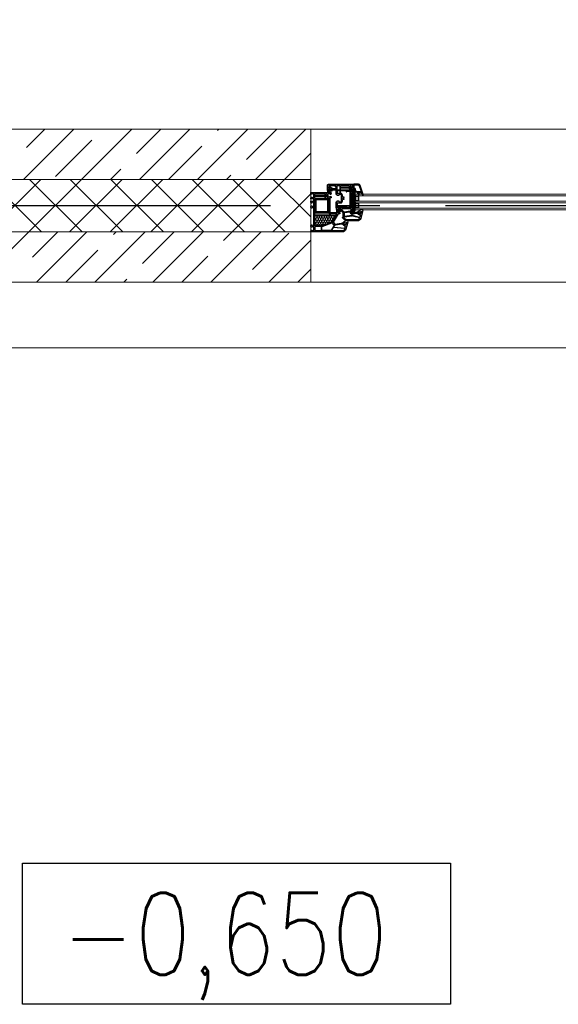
# Model space of a CAD drawing. Header units: millimetres. Extents: x 53645 to 137188, y 78097 to 135542.
# Tile 284 of 288: x 130137 to 131368, y 123646 to 125896. Entities that reach past the tile are written whole.
import ezdxf

# ---------------------------------------------------------------- set-up
doc = ezdxf.new("R2010")
doc.units = ezdxf.units.MM
doc.linetypes.add('CONTI', pattern=[0])
doc.linetypes.add('GOST2.303 5', pattern=[24, 20, -1.5, 1, -1.5])
for name, color, linetype in [('axis_dim', 40, 'CONTI'), ('GASKET', 5, 'Continuous'), ('PVC', 7, 'Continuous'), ('STEEL', 5, 'Continuous')]:
    doc.layers.add(name, color=color, linetype=linetype)
for name, color, linetype, lineweight in [('doors_windows', 4, 'Continuous', 5), ('mark', 4, 'Continuous', 15), ('stair1', 7, 'Continuous', 15), ('Wall2', 40, 'Continuous', 5)]:
    doc.layers.add(name, color=color, linetype=linetype, lineweight=lineweight)
doc.styles.add('GOST 2.304', font='CS_Gost2304.shx', dxfattribs={"width": 0.8, "oblique": 15})

# ---------------------------------------------------------------- blocks, each defined once
blk = doc.blocks.new('*U39')
at = {"linetype": 'Continuous'}
h = blk.add_hatch(dxfattribs=at)
h.set_pattern_fill('HONEY', color=6, angle=-90, style=0)
h.set_pattern_definition([(270, (1872.253, 52.6428), (-2.74963, -4.7625), [3.175, -6.35]), (150, (1872.253, 52.6428), (-2.74963, 4.7625), [3.175, -6.35]), (210, (1872.253, 52.6428), (-5.49926, -6e-07), [-6.35, 3.175])])
h.paths.add_polyline_path([(1743.9, -37.6, -0.57735), (1743.4, -36.8), (1751.1, -23.5, 0.079163), (1751.5, -22.5, -0.259107), (1751.8, -22.1), (1775.5, -13.5, -0.087489), (1775.7, -13.5), (1790.4, -13.5, -0.414214), (1790.9, -14), (1790.9, -37.1, -0.414214), (1790.4, -37.6)])
at = {"color": 1, "linetype": 'Continuous'}
for p, q in [((1703.1, -44.1), (1700.6, -44.8)), ((1700.6, -44.8), (1700.6, -47.9)), ((1704.3, -43.5), (1703.1, -43.9)), ((1703.1, -43.9), (1703.1, -44.1)), ((1704.3, -45.4), (1704.3, -43.5)), ((1700.6, -47.9), (1703.1, -47.9)), ((1704.3, -45.4), (1703.1, -45.6)), ((1703.1, -45.6), (1703.1, -88.6)), ((1703.1, -50), (1704.3, -50)), ((1703.1, -76.2), (1703.1, -52)), ((1704.3, -45.4), (1704.3, -52)), ((1706.1, -52), (1704.3, -45.4)), ((1704.3, -45.6), (1704.3, -52)), ((1704.3, -52), (1706.1, -52)), ((1704.3, -54), (1704.3, -54.6)), ((1704.3, -54), (1706.1, -54)), ((1704.3, -80), (1704.3, -54)), ((1704.3, -55), (1706.1, -55)), ((1706.1, -83), (1706.1, -52)), ((1703.1, -86.7), (1704.8, -86.7)), ((1703.1, -88.6), (1704.8, -89.1)), ((1704.3, -69), (1706.1, -69)), ((1704.3, -70), (1706.1, -70)), ((1704.3, -72), (1706.1, -72)), ((1704.3, -80), (1706.1, -80)), ((1704.3, -82), (1706.1, -82)), ((1704.3, -86.7), (1704.3, -82)), ((1704.3, -83), (1706.1, -83)), ((1704.8, -89.1), (1704.8, -86.7))]:
    blk.add_line(p, q, dxfattribs=at)
at = {"color": 5}
for p, q in [((1692.2, -55.3), (1691.2, -55.3)), ((1692.2, -56.3), (1691.2, -56.3)), ((1692.2, -57.3), (1691.2, -57.3)), ((1692.2, -58.3), (1691.2, -58.3)), ((1692.2, -59.3), (1691.2, -59.3)), ((1692.2, -60.3), (1691.2, -60.3)), ((1692.2, -61.3), (1691.2, -61.3)), ((1692.2, -62.3), (1691.2, -62.3)), ((1692.2, -63.3), (1691.2, -63.3)), ((1692.2, -64.3), (1691.2, -64.3)), ((1692.2, -65.3), (1691.2, -65.3)), ((1692.2, -65.3), (1691.2, -65.3)), ((1692.2, -66.3), (1691.2, -66.3)), ((1692.2, -55.3), (1692.2, -54.3)), ((1692.2, -65.3), (1692.2, -66.3)), ((1692.7, -55.3), (1692.7, -54.3)), ((1692.7, -66.3), (1692.7, -65.3)), ((1693.7, -55.3), (1693.7, -54.3)), ((1693.7, -66.3), (1693.7, -65.3)), ((1694.7, -55.3), (1694.7, -54.3)), ((1694.7, -66.3), (1694.7, -65.3)), ((1695.7, -55.3), (1695.7, -54.3)), ((1695.7, -66.3), (1695.7, -65.3)), ((1696.7, -55.3), (1696.7, -54.3)), ((1696.7, -66.3), (1696.7, -65.3)), ((1697.7, -55.3), (1697.7, -54.3)), ((1697.7, -55.3), (1698.7, -55.3)), ((1697.7, -56.3), (1698.7, -56.3)), ((1697.7, -57.3), (1698.7, -57.3)), ((1697.7, -58.3), (1698.7, -58.3)), ((1697.7, -59.3), (1698.7, -59.3)), ((1697.7, -60.3), (1698.7, -60.3)), ((1697.7, -61.3), (1698.7, -61.3)), ((1697.7, -62.3), (1698.7, -62.3)), ((1697.7, -63.3), (1698.7, -63.3)), ((1697.7, -64.3), (1698.7, -64.3)), ((1697.7, -65.3), (1698.7, -65.3)), ((1697.7, -65.3), (1698.7, -65.3)), ((1697.7, -65.3), (1697.7, -66.3)), ((1697.7, -66.3), (1698.7, -66.3)), ((1692.2, -71.3), (1691.2, -71.3)), ((1692.2, -72.3), (1691.2, -72.3)), ((1692.2, -73.3), (1691.2, -73.3)), ((1692.2, -74.3), (1691.2, -74.3)), ((1692.2, -75.3), (1691.2, -75.3)), ((1692.2, -76.3), (1691.2, -76.3)), ((1692.2, -77.3), (1691.2, -77.3)), ((1692.2, -78.3), (1691.2, -78.3)), ((1692.2, -79.3), (1691.2, -79.3)), ((1692.2, -80.3), (1691.2, -80.3)), ((1692.2, -81.3), (1691.2, -81.3)), ((1692.2, -81.3), (1691.2, -81.3)), ((1692.2, -82.3), (1691.2, -82.3)), ((1692.2, -71.3), (1692.2, -70.3)), ((1692.2, -81.3), (1692.2, -82.3)), ((1692.7, -71.3), (1692.7, -70.3)), ((1692.7, -82.3), (1692.7, -81.3)), ((1693.7, -71.3), (1693.7, -70.3)), ((1693.7, -82.3), (1693.7, -81.3)), ((1694.7, -71.3), (1694.7, -70.3)), ((1694.7, -82.3), (1694.7, -81.3)), ((1695.7, -71.3), (1695.7, -70.3)), ((1695.7, -82.3), (1695.7, -81.3)), ((1696.7, -71.3), (1696.7, -70.3)), ((1696.7, -82.3), (1696.7, -81.3)), ((1697.7, -71.3), (1697.7, -70.3)), ((1697.7, -71.3), (1698.7, -71.3)), ((1697.7, -72.3), (1698.7, -72.3)), ((1697.7, -73.3), (1698.7, -73.3)), ((1697.7, -74.3), (1698.7, -74.3)), ((1697.7, -75.3), (1698.7, -75.3)), ((1697.7, -76.3), (1698.7, -76.3)), ((1697.7, -77.3), (1698.7, -77.3)), ((1697.7, -78.3), (1698.7, -78.3)), ((1697.7, -79.3), (1698.7, -79.3)), ((1697.7, -80.3), (1698.7, -80.3)), ((1697.7, -81.3), (1698.7, -81.3)), ((1697.7, -81.3), (1698.7, -81.3)), ((1697.7, -81.3), (1697.7, -82.3)), ((1697.7, -82.3), (1698.7, -82.3))]:
    blk.add_line(p, q, dxfattribs=at)
at = {"color": 1, "linetype": 'Continuous', "lineweight": 25}
for p, q in [((1700.1, -48.2), (1703.1, -96.2)), ((1700.1, -96.2), (1703.1, -48.2))]:
    blk.add_line(p, q, dxfattribs=at)
blk.add_lwpolyline([(1743.5, -37.6, -0.57735), (1743.3, -37.1), (1751.9, -22.2, -0.176327), (1752.1, -22.1), (1775.5, -13.5, -0.087489), (1775.6, -13.5), (1790.6, -13.5, -0.414214), (1790.9, -13.8), (1790.9, -37.3, -0.414214), (1790.6, -37.6)], format="xyb", close=True)
at = {"color": 5}
for points in [[(1698.7, -66.3), (1691.2, -66.3), (1691.2, -54.3), (1698.7, -54.3)], [(1697.7, -65.3), (1692.2, -65.3), (1692.2, -55.3), (1697.7, -55.3)], [(1698.7, -82.3), (1691.2, -82.3), (1691.2, -70.3), (1698.7, -70.3)], [(1697.7, -81.3), (1692.2, -81.3), (1692.2, -71.3), (1697.7, -71.3)]]:
    blk.add_lwpolyline(points, close=True, dxfattribs=at)
at = {"color": 1, "linetype": 'Continuous', "lineweight": 25}
blk.add_lwpolyline([(1700.1, -50.2), (1700.1, -48.2), (1703.1, -48.2), (1703.1, -96.2), (1700.1, -96.2)], close=True, dxfattribs=at)
at = {"layer": 'doors_windows', "color": 5}
for points in [[(973, -50.3), (1700.1, -50.3), (1700.1, -54.3), (973, -54.3)], [(973, -66.3), (1700.1, -66.3), (1700.1, -70.3), (973, -70.3)], [(973, -82.3), (1700.1, -82.3), (1700.1, -86.3), (973, -86.3)]]:
    blk.add_lwpolyline(points, close=True, dxfattribs=at)
at = {"layer": 'GASKET'}
for p, q in [((1680.7, -84.5), (1682.1, -89.9)), ((1681.4, -84.2), (1684.4, -89.5)), ((1692.7, -87.5), (1693, -89.5))]:
    blk.add_line(p, q, dxfattribs=at)
at = {"layer": 'GASKET', "color": 5, "linetype": 'Continuous'}
for points in [[(1725, -22.6, 0.414214), (1725.7, -21.9), (1725.7, -21.8, 0.414214), (1725.4, -21.5), (1724.5, -21.5), (1724.4, -21.2, -0.57735), (1724.9, -20.3), (1725.3, -20.3, 0.414214), (1725.8, -19.8), (1725.8, -19.5, 0.020024), (1725.8, -19.2, 0.390947), (1724.8, -18.3), (1719.8, -18.3, 0.390947), (1718.8, -19.2), (1718.8, -19.5), (1718.8, -19.8, 0.414214), (1719.3, -20.3), (1719.8, -20.3, -0.57735), (1720.3, -21.2), (1720.1, -21.5), (1716.1, -21.5), (1715.1, -24.8, 0.502334), (1715.3, -25.2), (1722.1, -25.2), (1722.8, -22.8, -0.349418), (1723.1, -22.6)], [(1690.9, -47.6, 0.414214), (1691.6, -46.9), (1691.6, -46.8, 0.414214), (1691.3, -46.5), (1690.4, -46.5), (1690.3, -46.2, -0.57735), (1690.8, -45.3), (1691.2, -45.3, 0.414214), (1691.7, -44.8), (1691.7, -44.5, 0.020024), (1691.7, -44.2, 0.390947), (1690.7, -43.3), (1685.7, -43.3, 0.390947), (1684.7, -44.2), (1684.7, -44.5), (1684.7, -44.8, 0.414214), (1685.2, -45.3), (1685.7, -45.3, -0.57735), (1686.2, -46.2), (1686, -46.5), (1682, -46.5), (1681, -49.9, 0.502334), (1681.2, -50.3), (1688, -50.3), (1688.7, -47.8, -0.349418), (1689, -47.6)], [(1738, -49.7, -0.414214), (1738.5, -50.2, -0.054959), (1738.4, -50.9, -0.351258), (1738.2, -51.1), (1731.8, -51.1, -0.351258), (1731.6, -50.9, -0.054959), (1731.5, -50.2, -0.414214), (1732, -49.7), (1732.4, -49.7, 0.57735), (1733, -48.8), (1732.8, -48.5), (1731.3, -48.5, -0.414214), (1731.1, -48.3), (1731.1, -47.8, -0.407864), (1732.1, -46.8), (1738.3, -46.7, 0.433601), (1738.7, -46.2), (1738.7, -45.9, 0.363714), (1738, -45.2), (1737, -45.1, 0.169782), (1736.8, -45.2, -1.241435), (1736.3, -44), (1739.4, -44, -0.414214), (1740.6, -45.2), (1740.6, -48.2, -0.414214), (1740.3, -48.5), (1737.2, -48.5), (1737, -48.8, 0.57735), (1737.5, -49.7)], [(1759, -95.7, -0.414214), (1759.5, -96.2, -0.054959), (1759.4, -96.9, -0.351258), (1759.2, -97.1), (1752.8, -97.1, -0.351258), (1752.6, -96.9, -0.054959), (1752.5, -96.2, -0.414214), (1753, -95.7), (1753.4, -95.7, 0.57735), (1754, -94.8), (1753.8, -94.5), (1752.3, -94.5, -0.414214), (1752.1, -94.3), (1752.1, -93.8, -0.407864), (1753.1, -92.8), (1759.3, -92.7, 0.433601), (1759.7, -92.2), (1759.7, -91.9, 0.363714), (1758.9, -91.2), (1758, -91.1, 0.169782), (1757.8, -91.2, -1.241435), (1757.3, -90), (1760.4, -90, -0.414214), (1761.6, -91.2), (1761.6, -94.2, -0.414214), (1761.3, -94.5), (1758.2, -94.5), (1758, -94.8, 0.57735), (1758.5, -95.7)]]:
    blk.add_lwpolyline(points, format="xyb", close=True, dxfattribs=at)
at = {"layer": 'GASKET'}
for centre, radius, start, end in [((1681.1, -84.4), 0.4, 29.4867, 195), ((1690.7, -85.1), 0.6, 47.514, 209.42), ((1683.2, -89.3), 8, 0, 29.42), ((1687.7, -88.3), 5, 10, 47.514)]:
    blk.add_arc(centre, radius, start, end, dxfattribs=at)
at = {"layer": 'PVC'}
for p, q in [((1682.1, -89.8), (1682.1, -89.8)), ((1682.1, -89.9), (1687.7, -106.3)), ((1682.4, -89.5), (1693.6, -89.5)), ((1691.2, -89.3), (1691.2, -89.5)), ((1694.6, -89.7), (1698.8, -91.8)), ((1684.9, -92.1), (1689.5, -105.7)), ((1685.3, -91.4), (1693.6, -91.4)), ((1691.4, -107.1), (1700.7, -107.1)), ((1691.5, -109), (1702.4, -109)), ((1693.8, -91.5), (1697.9, -93.5)), ((1698.2, -93.9), (1698.2, -97.3)), ((1700.1, -93.9), (1700.1, -97)), ((1700.3, -99.4), (1700.7, -99.4)), ((1700.6, -97.5), (1701, -97.5)), ((1701.2, -99.9), (1701.2, -106.6)), ((1702.4, -109), (1703.1, -108.3)), ((1703.1, -99.6), (1703.1, -101.9)), ((1703.1, -105), (1703.1, -108.3)), ((1704.8, -102.6), (1703.5, -102.4)), ((1705.3, -104.8), (1703.7, -104.5)), ((1706.9, -101.5), (1705.1, -102.6)), ((1708.9, -102.7), (1705.3, -104.8)), ((1707.1, -100.7), (1707.1, -101.1)), ((1709.1, -100.7), (1709.1, -102.3))]:
    blk.add_line(p, q, dxfattribs=at)
for points in [[(1756.1, -44), (1734.6, -44, -0.414214), (1734.1, -43.5), (1734.1, -42, -0.414214), (1734.6, -41.5), (1737.3, -41.5, 0.267949), (1738.2, -41), (1749, -22.3, 0.339454), (1748.8, -21.1), (1745.5, -17.8, 0.245592), (1744.7, -17.5), (1730.8, -20, -0.043661), (1730.3, -20), (1727.6, -20, 0.414214), (1727.1, -20.5, -0.414214), (1726.1, -21.5), (1724.5, -21.5), (1724.3, -21.2, -0.57735), (1724.8, -20.3), (1725.3, -20.3, 0.414214), (1725.8, -19.8), (1725.8, -19.5, 1), (1718.8, -19.5), (1718.8, -19.8, 0.414214), (1719.3, -20.3), (1719.7, -20.3, -0.57735), (1720.2, -21.2), (1720.1, -21.5), (1716.4, -21.5, -0.493145), (1716.1, -21.1), (1720.2, -5.9, -0.339454), (1727.9, 0), (1799.6, 0, -0.414214), (1800.1, -0.5), (1800.1, -2.4), (1800.1, -2.7), (1798.6, -4.2), (1798.1, -4.2, -0.414214), (1797.6, -3.7), (1797.6, -3.3, -0.198912), (1797.7, -3.2), (1798.3, -2.5, 0.700208), (1798.1, -2), (1793.9, -2.4, 0.388879), (1793.4, -2.9), (1793.4, -11.5, 0.388879), (1793.9, -12), (1797.8, -12.3, 0.700208), (1798, -11.8), (1797.7, -11.4, -0.198912), (1797.6, -11.3), (1797.6, -10.9, -0.414214), (1798.1, -10.4), (1798.6, -10.4), (1800.1, -11.9), (1800.1, -14.4), (1798.6, -15.9), (1798.1, -15.9, -0.414214), (1797.6, -15.4), (1797.6, -15, -0.198912), (1797.7, -14.9), (1798, -14.5, 0.700208), (1797.8, -14), (1793.9, -14.3, 0.388879), (1793.4, -14.8), (1793.4, -55.2, 0.388879), (1793.9, -55.7), (1797.8, -56, 0.700208), (1798, -55.5), (1797.7, -55.1, -0.198912), (1797.6, -55), (1797.6, -54.6, -0.414214), (1798.1, -54.1), (1798.6, -54.1), (1800.1, -55.6), (1800.1, -58.1), (1798.6, -59.6), (1798.1, -59.6, -0.414214), (1797.6, -59.1), (1797.6, -58.7, -0.198912), (1797.7, -58.6), (1798, -58.2, 0.700208), (1797.8, -57.7), (1793.9, -58, 0.388879), (1793.4, -58.5), (1793.4, -67.1, 0.388879), (1793.9, -67.6), (1798.1, -68, 0.700208), (1798.3, -67.5), (1797.7, -66.8, -0.198912), (1797.6, -66.7), (1797.6, -66.3, -0.414214), (1798.1, -65.8), (1798.6, -65.8), (1800.1, -67.3), (1800.1, -67.6), (1800.1, -69.5, -0.414214), (1799.6, -70), (1793.9, -70, 0.414214), (1793.4, -70.5), (1793.4, -74.9, 0.414214), (1793.9, -75.4), (1799.6, -75.4, -0.414214), (1800.1, -75.9), (1800.1, -78.1), (1798.6, -79.6), (1798.1, -79.6, -0.414214), (1797.6, -79.1), (1797.6, -78.7, -0.198912), (1797.7, -78.6), (1798.3, -77.9, 0.700208), (1798.1, -77.4), (1793.9, -77.8, 0.388879), (1793.4, -78.3), (1793.4, -87.1, 0.388879), (1793.9, -87.6), (1798.1, -88, 0.700208), (1798.3, -87.5), (1797.7, -86.8, -0.198912), (1797.6, -86.7), (1797.6, -86.3, -0.414214), (1798.1, -85.8), (1798.6, -85.8), (1800.1, -87.3), (1800.1, -87.6), (1800.1, -89.5, -0.414214), (1799.6, -90), (1754.9, -90), (1754.1, -89.3), (1754.1, -88.8), (1754.3, -86, -0.446275), (1754.9, -85.5), (1756, -85.7, -0.36397), (1756.4, -86.2), (1756.4, -87.2, 0.414214), (1756.9, -87.7), (1759.6, -87.7, 0.414214), (1761.1, -86.2), (1761.1, -81.4), (1760.1, -80.4), (1754.9, -81.5, -0.454146), (1754.3, -81), (1754.1, -78.3, -0.51393), (1754.5, -78), (1756.5, -78.5, 0.493145), (1757.1, -78.1), (1757.1, -45, 0.414214)], [(1747.8, -10.6), (1722.9, -8.4, 0.36397), (1722.3, -8.8), (1721, -13.7, 0.546119), (1721.4, -14.1, -0.339137), (1727.3, -17.2, 0.293253), (1727.7, -17.5), (1730.3, -17.5), (1744.2, -15.1, -0.100742), (1745.6, -15.1, 0.329802), (1746.2, -14.9), (1748.2, -11.3, 0.548619)], [(1752.3, -2.8), (1727.9, -2.8, 0.339454), (1722.9, -6.7), (1722.8, -7.1, 0.466308), (1723.2, -7.7), (1748.6, -10, 0.291473), (1749.1, -9.7), (1752.7, -3.6, 0.57735)], [(1775.6, -13.5), (1790.4, -13.5, -0.414214), (1790.9, -14), (1790.9, -37.1, -0.414214), (1790.4, -37.6), (1743.9, -37.6, -0.57735), (1743.5, -36.9), (1751.1, -23.5, 0.079163), (1751.5, -22.5, -0.259107), (1751.9, -22.1)], [(1774.6, -2.8, -0.414214), (1775.1, -3.3), (1775.1, -12.2, -0.315299), (1774.7, -12.6), (1752.1, -20.9, -0.415199), (1751.4, -20.6, 0.110369), (1750.6, -19.3), (1747.2, -15.9, -0.339454), (1747.1, -15.3), (1754.2, -3.1, -0.267949), (1754.7, -2.8)], [(1776.2, -3.3), (1776.2, -11.9, 0.414214), (1776.7, -12.4), (1790.4, -12.4, 0.414214), (1790.9, -11.9), (1790.9, -3.3, 0.414214), (1790.4, -2.8), (1776.7, -2.8, 0.414214)], [(1755.9, -38.3), (1742.9, -38.3, 0.267949), (1742.5, -38.6), (1741, -41.1, 0.57735), (1741.3, -41.5), (1755.9, -41.5, 0.414214), (1756.4, -41), (1756.4, -38.8, 0.414214)], [(1790.4, -38.3, -0.414214), (1790.9, -38.8), (1790.9, -42.8, -0.414214), (1790.4, -43.3), (1759.5, -43.3, -0.252264), (1759, -43.1, 0.152167), (1757.4, -41.8, -0.305615), (1757.1, -41.3), (1757.1, -38.8, -0.414214), (1757.6, -38.3)], [(1790.4, -44.4, -0.414214), (1790.9, -44.9), (1790.9, -54.1, 1), (1790.9, -54.7), (1790.9, -65.1, 1), (1790.9, -65.7), (1790.9, -74.9, -0.414214), (1790.4, -75.4), (1760.1, -75.4, -0.414214), (1759.6, -74.9), (1759.6, -44.9, -0.414214), (1760.1, -44.4)], [(1766.5, -76.5, -0.414214), (1767, -77), (1767, -81, -0.414214), (1766.5, -81.5), (1764.1, -81.5, -0.372896), (1763.6, -81.1, 0.161969), (1762.9, -79.7), (1761.9, -78.7, 0.198912), (1760.1, -77.9, -0.414214), (1759.6, -77.4), (1759.6, -77, -0.414214), (1760.1, -76.5)], [(1766.5, -82.2, -0.414214), (1767, -82.7), (1767, -86.7, -0.414214), (1766.5, -87.2), (1764.1, -87.2, -0.414214), (1763.6, -86.7), (1763.6, -82.7, -0.414214), (1764.1, -82.2)], [(1790.4, -76.5, -0.414214), (1790.9, -77), (1790.9, -81, -0.414214), (1790.4, -81.5), (1768.6, -81.5, -0.414214), (1768.1, -81), (1768.1, -77, -0.414214), (1768.6, -76.5)], [(1790.4, -82.2, -0.414214), (1790.9, -82.7), (1790.9, -86.7, -0.414214), (1790.4, -87.2), (1768.6, -87.2, -0.414214), (1768.1, -86.7), (1768.1, -82.7, -0.414214), (1768.6, -82.2)]]:
    blk.add_lwpolyline(points, format="xyb", close=True, dxfattribs=at)
at = {"layer": 'PVC', "linetype": 'Continuous', "lineweight": 25}
for points in [[(1703.9, -109), (1703.1, -108.3), (1703.1, -107.8), (1703.3, -105, -0.446275), (1703.9, -104.5), (1705, -104.7, -0.36397), (1705.4, -105.2), (1705.4, -106.2, 0.414214), (1705.9, -106.7), (1708.6, -106.7, 0.414214), (1710.1, -105.2), (1710.1, -100.4), (1709.1, -99.4), (1703.9, -100.5, -0.454146), (1703.3, -100), (1703.1, -97.4, -0.016582), (1703.1, -97.2), (1703.1, -89.3, -0.493145), (1703.5, -89), (1705.5, -89.5, 0.493145), (1706.1, -89.1), (1706.1, -66.7, -0.201513), (1706.3, -66.4, 0.420084), (1706.3, -65.6, -0.201513), (1706.1, -65.3), (1706.1, -50), (1707.9, -45.8, 0.628383), (1705.6, -43.1), (1698.4, -45), (1693.6, -45, 0.414214), (1693.1, -45.5, -0.414214), (1692.1, -46.5), (1690.5, -46.5), (1690.3, -46.2, -0.57735), (1690.8, -45.3), (1691.3, -45.3, 0.38517), (1691.7, -44.9, 1.105542), (1684.8, -44.9, 0.38517), (1685.3, -45.3), (1685.7, -45.3, -0.57735), (1686.2, -46.2), (1686.1, -46.5), (1682.4, -46.5, -0.493145), (1682.1, -46.1), (1686.2, -30.9, -0.339454), (1693.9, -25), (1720.7, -25, -0.198912), (1721.4, -25.3), (1728, -31.9, -0.414214), (1728, -32.6), (1726.3, -34.3, 0.198912), (1726.1, -34.6), (1726.1, -43.3, 0.198912), (1726.3, -43.6), (1731, -48.4, 0.198912), (1731.3, -48.5), (1732.8, -48.5), (1732.9, -48.8, -0.57735), (1732.4, -49.7), (1731.9, -49.7, 0.414214), (1731.4, -50.2), (1731.4, -51.6, 0.414214), (1731.9, -52.1), (1738.9, -52.1, 0.455633), (1739.4, -51.5), (1739.2, -50.1, 0.373972), (1738.7, -49.7), (1737.5, -49.7, -0.57735), (1737, -48.8), (1737.2, -48.5), (1740.6, -48.5, -0.373885), (1741.1, -48.9), (1742.1, -56.5), (1742.1, -68.6, -0.414214), (1741.8, -68.9), (1740.2, -68.9, 0.414214), (1739.9, -69.2), (1739.9, -70.6, -0.414214), (1739.6, -70.9), (1736.5, -70.9, -0.414214), (1736.2, -70.6), (1736.2, -69.4, 0.414214), (1735.7, -68.9), (1731.6, -68.9, 0.414214), (1730.6, -69.9), (1730.6, -76.3, -0.201513), (1730.5, -76.6, 0.420084), (1730.5, -77.4, -0.201513), (1730.6, -77.7), (1730.6, -84.1, 0.414214), (1731.6, -85.1), (1735.7, -85.1, 0.414214), (1736.2, -84.6), (1736.2, -83.4, -0.414214), (1736.5, -83.1), (1739.6, -83.1, -0.414214), (1739.9, -83.4), (1739.9, -84.8, 0.414214), (1740.2, -85.1), (1741.8, -85.1, -0.414214), (1742.1, -85.4), (1742.1, -94, 0.414214), (1743.6, -95.5), (1750.6, -95.5, 0.414214), (1751.1, -95, -0.414214), (1751.6, -94.5), (1753.8, -94.5), (1753.9, -94.8, -0.57735), (1753.4, -95.7), (1752.9, -95.7, 0.414214), (1752.4, -96.2), (1752.4, -97.2, 0.244698), (1752.6, -97.6), (1755.7, -99.7, 0.315299), (1756.3, -99.7), (1759.6, -97.4, 0.244698), (1759.8, -97), (1759.8, -96.2, 0.414214), (1759.3, -95.7), (1758.5, -95.7, -0.57735), (1758, -94.8), (1758.2, -94.5), (1761.8, -94.5, -0.414214), (1762.1, -94.8), (1762.1, -106, -0.414214), (1759.1, -109)], [(1693.7, -42.5, -0.293253), (1693.3, -42.2, 0.339137), (1687.4, -39.1, -0.546119), (1687, -38.7), (1688.4, -33.6, -0.414214), (1689, -33.2), (1705.4, -37.6, -0.339454), (1705.8, -38.1), (1705.8, -40.1, -0.339454), (1705.4, -40.5), (1698.1, -42.5, -0.065543), (1698, -42.5)], [(1706.6, -37, -0.109518), (1705.3, -36.9), (1689.2, -32.6, -0.414214), (1688.8, -32), (1688.9, -31.7, -0.339454), (1693.9, -27.8), (1719.5, -27.8, -0.198912), (1720.2, -28.1), (1724.2, -32.1, -0.382222), (1724.3, -32.7, 0.088112), (1723.8, -33.7, -0.274835), (1723.4, -34)], [(1711.2, -46, -0.498043), (1710.6, -45.5, 0.394481), (1706.9, -40.6, -0.365019), (1706.5, -40.1), (1706.5, -38.1, -0.36397), (1706.9, -37.6), (1723, -34.8, -0.466308), (1723.6, -35.3), (1723.6, -43.4, -0.36397), (1723.2, -43.9)], [(1709.1, -53.5, -0.414214), (1708.6, -53), (1708.6, -50.6, -0.103244), (1708.7, -50.4), (1709.9, -47.6, -0.251284), (1710.3, -47.3), (1723.7, -44.9, -0.28183), (1724.2, -45.1, 0.034736), (1724.5, -45.4), (1728.8, -49.7, -0.198912), (1728.9, -50), (1728.9, -53, -0.414214), (1728.4, -53.5)], [(1719.9, -94.4, -0.414214), (1719.4, -93.9), (1719.4, -91.9, 1), (1718.4, -91.9), (1718.4, -93.9, -0.414214), (1717.9, -94.4), (1706.1, -94.4, -0.414214), (1705.6, -93.9), (1705.6, -92.6, -0.387795), (1706.1, -92.1, 0.387795), (1708.6, -89.3), (1708.6, -67.3, 0.229416), (1708.6, -64.7), (1708.6, -55.1, -0.414214), (1709.1, -54.6), (1738.9, -54.6, -0.373972), (1739.4, -55), (1739.6, -56.6, -0.034844), (1739.6, -56.7), (1739.6, -65.9, -0.414214), (1739.1, -66.4), (1731.6, -66.4, 0.414214), (1728.1, -69.9), (1728.1, -73.7, -0.39896), (1727.6, -74.2), (1724.6, -74.4, 0.39896), (1724.1, -74.9), (1724.1, -75.3, 0.39896), (1724.6, -75.8), (1727.4, -76, -0.442836), (1727.9, -76.5, 0.074681), (1727.9, -77.5, -0.442836), (1727.4, -78), (1724.6, -78.2, 0.39896), (1724.1, -78.7), (1724.1, -79.1, 0.39896), (1724.6, -79.6), (1727.6, -79.8, -0.39896), (1728.1, -80.3), (1728.1, -84.1, 0.414214), (1731.6, -87.6), (1732.3, -87.6, -0.414214), (1732.8, -88.1), (1732.8, -93.9, -0.414214), (1732.3, -94.4)], [(1734.4, -94.4, -0.414214), (1733.9, -93.9), (1733.9, -88.1, -0.414214), (1734.4, -87.6), (1739.1, -87.6, -0.414214), (1739.6, -88.1), (1739.6, -93.9, -0.414214), (1739.1, -94.4)], [(1713.1, -100.5, -0.372896), (1712.6, -100.1, 0.161969), (1711.9, -98.7), (1710.9, -97.7, 0.251647), (1708.6, -97), (1706.2, -97.5, -0.4743), (1705.6, -97), (1705.6, -96, -0.414214), (1706.1, -95.5), (1732.3, -95.5, -0.414214), (1732.8, -96), (1732.8, -100, -0.414214), (1732.3, -100.5)], [(1713.1, -106.2, -0.414214), (1712.6, -105.7), (1712.6, -101.7, -0.414214), (1713.1, -101.2), (1732.3, -101.2, -0.414214), (1732.8, -101.7), (1732.8, -105.7, -0.414214), (1732.3, -106.2)], [(1734.4, -106.2, -0.414214), (1733.9, -105.7), (1733.9, -96, -0.414214), (1734.4, -95.5), (1739.6, -95.5, -0.284915), (1740, -95.8, 0.045769), (1740.4, -96.4, -0.162278), (1740.5, -96.7), (1740.5, -105.7, -0.414214), (1740, -106.2)], [(1742.8, -106.2, -0.414214), (1742.3, -105.7), (1742.3, -104.7, -0.414214), (1742.8, -104.2), (1744.1, -104.2, 0.414214), (1744.6, -103.7), (1744.6, -103.5, 0.414214), (1744.1, -103), (1742.8, -103, -0.414214), (1742.3, -102.5), (1742.3, -98.5, -0.436376), (1742.9, -98, 0.01877), (1743.1, -98), (1749.6, -98, -0.153915), (1749.9, -98.1), (1759.1, -104.6, -0.244698), (1759.3, -105), (1759.3, -105.7, -0.414214), (1758.8, -106.2)], [(1757.4, -100.9, -0.520567), (1757.4, -100.1), (1759, -99, -0.606815), (1759.8, -99.4), (1759.8, -101.7, -0.606815), (1759, -102.1)]]:
    blk.add_lwpolyline(points, format="xyb", close=True, dxfattribs=at)
at = {"layer": 'PVC'}
for centre, radius, start, end in [((1682.4, -89.8), 0.3, 90, 198.7481), ((1693.6, -91.9), 2.4, 64.0795, 90), ((1685.3, -91.9), 0.5, 90, 198.7481), ((1691.5, -105), 4, 198.7481, 270), ((1691.5, -105), 2.1, 198.7481, 270), ((1693.6, -91.9), 0.5, 64.0795, 90), ((1697.7, -93.9), 0.5, 0, 64.0795), ((1700.3, -97.3), 2.1, 180, 270), ((1697.7, -93.9), 2.4, 0, 64.0795), ((1700.6, -97), 0.5, 180, 270), ((1700.7, -99.9), 0.5, 0, 90), ((1700.7, -106.6), 0.5, 270, 0), ((1701, -99.6), 2.1, 0, 90), ((1703.6, -101.9), 0.5, 180, 260), ((1703.6, -105), 0.5, 80, 180), ((1704.9, -102.1), 0.5, 260, 300), ((1706.6, -101.1), 0.5, 300, 0), ((1708.1, -100.7), 1, 0, 180), ((1708.6, -102.3), 0.5, 300, 0)]:
    blk.add_arc(centre, radius, start, end, dxfattribs=at)
at = {"layer": 'STEEL', "color": 5, "linetype": 'Continuous'}
for p, q in [((1761.8, -44.8), (1760.2, -46.4)), ((1763.9, -44.8), (1762.4, -46.3)), ((1766, -44.8), (1764.5, -46.3)), ((1768.1, -44.8), (1766.6, -46.3)), ((1770.3, -44.8), (1768.8, -46.3)), ((1772.4, -44.8), (1770.9, -46.3)), ((1774.5, -44.8), (1773, -46.3)), ((1776.6, -44.8), (1775.5, -46)), ((1778.7, -44.8), (1777.2, -46.3)), ((1780.9, -44.8), (1779.4, -46.3)), ((1783, -44.8), (1781.5, -46.3)), ((1785.1, -44.8), (1783.6, -46.3)), ((1787.2, -44.8), (1785.7, -46.3)), ((1789.3, -44.9), (1787.9, -46.3)), ((1711.9, -58.7), (1709.1, -61.5)), ((1710.6, -62.3), (1709.1, -63.8)), ((1710.6, -64.6), (1709.1, -66.1)), ((1710.6, -66.8), (1709.1, -68.3)), ((1713.3, -55), (1710.9, -57.5)), ((1715.6, -55), (1714.1, -56.5)), ((1717.9, -55), (1716.4, -56.5)), ((1720.1, -55), (1718.6, -56.5)), ((1720.5, -56.9), (1719, -58.5)), ((1722.4, -55), (1720.9, -56.5)), ((1722.8, -56.9), (1721.2, -58.5)), ((1724.6, -55), (1723.1, -56.5)), ((1725.1, -56.9), (1723.5, -58.5)), ((1726.9, -55), (1725.4, -56.5)), ((1727.3, -56.9), (1725.8, -58.5)), ((1729.2, -55), (1727.7, -56.5)), ((1729.6, -56.9), (1728, -58.5)), ((1731.4, -55), (1729.9, -56.5)), ((1731.9, -56.9), (1730.3, -58.5)), ((1733.7, -55), (1732.2, -56.5)), ((1734.1, -56.9), (1732.5, -58.5)), ((1736, -55), (1734.5, -56.5)), ((1736.4, -56.9), (1734.8, -58.5)), ((1738, -55.2), (1736.7, -56.5)), ((1738.7, -56.8), (1737.1, -58.5)), ((1761.7, -47), (1760.2, -48.5)), ((1761.7, -49.1), (1760.2, -50.6)), ((1761.7, -51.2), (1760.2, -52.7)), ((1761.7, -53.3), (1760.2, -54.8)), ((1761.7, -55.5), (1760.2, -57)), ((1761.7, -57.6), (1760.2, -59.1)), ((1761.7, -59.7), (1760.2, -61.2)), ((1761.7, -61.8), (1760.2, -63.3)), ((1761.7, -63.9), (1760.2, -65.4)), ((1761.7, -66.1), (1760.2, -67.6)), ((1790.2, -46.1), (1788.7, -47.6)), ((1790.2, -48.2), (1788.7, -49.7)), ((1790.2, -50.3), (1788.7, -51.8)), ((1790.2, -52.4), (1788.7, -53.9)), ((1790.2, -54.5), (1788.7, -56)), ((1790.2, -56.7), (1788.7, -58.2)), ((1790.2, -58.8), (1788.7, -60.3)), ((1790.2, -60.9), (1788.7, -62.4)), ((1790.2, -63), (1788.7, -64.5)), ((1790.2, -65.1), (1788.7, -66.6)), ((1790.2, -67.3), (1788.7, -68.8)), ((1710.6, -69.1), (1709.1, -70.6)), ((1710.6, -71.3), (1709.1, -72.8)), ((1710.6, -73.6), (1709.1, -75.1)), ((1710.6, -75.9), (1709.1, -77.4)), ((1710.6, -78.1), (1709.1, -79.6)), ((1710.6, -80.4), (1709.1, -81.9)), ((1710.6, -82.7), (1709.1, -84.2)), ((1710.6, -84.9), (1709.1, -86.4)), ((1710.6, -87.2), (1709.1, -88.7)), ((1710.6, -89.4), (1709.1, -90.9)), ((1761.7, -68.2), (1760.2, -69.7)), ((1761.7, -70.3), (1760.2, -71.8)), ((1761.7, -72.4), (1760.3, -73.8)), ((1763, -73.3), (1761.5, -74.8)), ((1765.1, -73.3), (1763.6, -74.8)), ((1767.2, -73.3), (1765.7, -74.8)), ((1769.3, -73.3), (1767.8, -74.8)), ((1771.5, -73.3), (1770, -74.8)), ((1773.6, -73.3), (1772.1, -74.8)), ((1775.7, -73.3), (1774.2, -74.8)), ((1777.8, -73.3), (1776.3, -74.8)), ((1779.9, -73.3), (1778.4, -74.8)), ((1782.1, -73.3), (1780.6, -74.8)), ((1784.2, -73.3), (1782.7, -74.8)), ((1786.3, -73.3), (1784.8, -74.8)), ((1788.4, -73.3), (1786.9, -74.8)), ((1790.2, -69.4), (1788.7, -70.9)), ((1790.2, -71.5), (1788.7, -73)), ((1790.2, -73.7), (1789.1, -74.7)), ((1710.6, -91.7), (1709.4, -92.9)), ((1712.2, -92.3), (1710.8, -93.8)), ((1714.5, -92.3), (1713, -93.8)), ((1716.8, -92.3), (1715.3, -93.8)), ((1717.6, -93.8), (1717.5, -93.8))]:
    blk.add_line(p, q, dxfattribs=at)
blk.add_lwpolyline([(1775.5, -46.3), (1775.5, -44.8), (1788.7, -44.8, -0.414214), (1790.2, -46.3), (1790.2, -73.3, -0.414214), (1788.7, -74.8), (1761.7, -74.8, -0.414214), (1760.2, -73.3), (1760.2, -46.3, -0.414214), (1761.7, -44.8), (1775, -44.8), (1775, -46.3), (1761.7, -46.3), (1761.7, -73.3), (1788.7, -73.3), (1788.7, -46.3)], format="xyb", close=True, dxfattribs=at)
at = {"layer": 'STEEL', "linetype": 'Continuous'}
blk.add_lwpolyline([(1709.1, -91.8), (1709.1, -61.5, -0.116434), (1709.3, -60.6), (1711.5, -56.1, -0.284079), (1713.3, -55), (1737.2, -55, -0.414214), (1738.7, -56.5), (1738.7, -57, -0.414214), (1737.2, -58.5), (1718.7, -58.5), (1718.7, -56.9), (1737.3, -56.9, 0.940252), (1737.4, -56.5), (1713.5, -56.5, 0.228035), (1712.9, -56.8), (1710.6, -61.3, 0.116434), (1710.6, -61.5), (1710.6, -91.8, 0.414214), (1711.1, -92.3), (1717.6, -92.3), (1717.6, -93.8), (1711.1, -93.8, -0.414214)], format="xyb", close=True, dxfattribs=at)

msp = doc.modelspace()

# ---------------------------------------------------------------- linework, layer by layer
at = {"layer": 'axis_dim', "linetype": 'GOST2.303 5', "lineweight": 25, "ltscale": 100}
msp.add_lwpolyline([(126309.9, 125471.4), (135687.6, 125471.4)], dxfattribs=at)
at = {"layer": 'doors_windows', "lineweight": 20, "ltscale": 50}
msp.add_lwpolyline([(132602.5, 125646.4), (130802.5, 125646.4), (130802.5, 125296.4), (132602.5, 125296.4)], close=True, dxfattribs=at)
at = {"layer": 'mark', "linetype": 'Continuous', "lineweight": 25, "ltscale": 75}
msp.add_lwpolyline([(130143.5, 123968.4), (131121.5, 123968.4), (131121.5, 123645.9), (130143.5, 123645.9)], close=True, dxfattribs=at)
at = {"layer": 'stair1', "ltscale": 75}
msp.add_lwpolyline([(133752.5, 125896.4), (133902.5, 125896.4), (133902.5, 125296.4), (133902.5, 125146.4), (129852.8, 125146.4)], dxfattribs=at)
at = {"layer": 'Wall2', "ltscale": 100}
for points in [[(126852.7, 125646.4), (130802.5, 125646.4)], [(130145.8, 125531.4), (130260.8, 125646.4)], [(130152.7, 125604.6), (130194.5, 125646.4)], [(130278.4, 125531.4), (130393.4, 125646.4)], [(130404, 125590.7), (130459.6, 125646.4)], [(130410.9, 125531.4), (130525.9, 125646.4)], [(130543.5, 125531.4), (130658.5, 125646.4)], [(130588.9, 125643.1), (130592.2, 125646.4)], [(130655.2, 125576.8), (130724.8, 125646.4)], [(130676.1, 125531.4), (130791.1, 125646.4)], [(130802.5, 125646.4), (130802.5, 125531.4)], [(130219, 125538.3), (130301.9, 125621.2)], [(130477.2, 125531.4), (130553.1, 125607.3)], [(130742.4, 125531.4), (130802.5, 125591.4)], [(130344.6, 125531.4), (130368.2, 125554.9)], [(130609.8, 125531.4), (130619.4, 125541)], [(126852.7, 125531.4), (130802.5, 125531.4)], [(130802.5, 125531.4), (126852.7, 125531.4)], [(130065.5, 125411.4), (130185.5, 125531.4)], [(130186.8, 125411.4), (130066.8, 125531.4)], [(130158.4, 125411.4), (130278.4, 125531.4)], [(130279.6, 125411.4), (130159.6, 125531.4)], [(130251.2, 125411.4), (130371.2, 125531.4)], [(130372.5, 125411.4), (130252.5, 125531.4)], [(130344, 125411.4), (130464, 125531.4)], [(130465.3, 125411.4), (130345.3, 125531.4)], [(130436.8, 125411.4), (130556.8, 125531.4)], [(130558.1, 125411.4), (130438.1, 125531.4)], [(130529.6, 125411.4), (130649.6, 125531.4)], [(130650.9, 125411.4), (130530.9, 125531.4)], [(130622.4, 125411.4), (130742.4, 125531.4)], [(130743.7, 125411.4), (130623.7, 125531.4)], [(130802.5, 125445.4), (130716.5, 125531.4)], [(130802.5, 125531.4), (130802.5, 125411.4)], [(130715.2, 125411.4), (130802.5, 125498.6)], [(126852.7, 125411.4), (130802.5, 125411.4)], [(130802.5, 125411.4), (126852.7, 125411.4)], [(130043.4, 125296.4), (130158.4, 125411.4)], [(130166.6, 125353.4), (130224.6, 125411.4)], [(130175.9, 125296.4), (130290.9, 125411.4)], [(130308.5, 125296.4), (130423.5, 125411.4)], [(130351.6, 125405.7), (130357.2, 125411.4)], [(130417.9, 125339.4), (130489.8, 125411.4)], [(130441.1, 125296.4), (130556.1, 125411.4)], [(130573.7, 125296.4), (130688.7, 125411.4)], [(130602.8, 125391.8), (130622.4, 125411.4)], [(130669.1, 125325.5), (130752, 125408.4)], [(130802.5, 125411.4), (130802.5, 125296.4)], [(130706.3, 125296.4), (130802.5, 125392.6)], [(130242.2, 125296.4), (130315.8, 125369.9)], [(130507.4, 125296.4), (130567, 125356)], [(130772.6, 125296.4), (130802.5, 125326.3)], [(130802.5, 125296.4), (126852.7, 125296.4)], [(130374.8, 125296.4), (130382.1, 125303.6)]]:
    msp.add_lwpolyline(points, dxfattribs=at)

# ---------------------------------------------------------------- block references
at = {"ltscale": 100, "rotation": 180}
msp.add_blockref('*U39', (132602.5, 125411.4), dxfattribs=at)

# ---------------------------------------------------------------- texts
at = {"layer": 'mark', "linetype": 'Continuous', "lineweight": 25, "ltscale": 75, "insert": (130232.5, 123900.9), "char_height": 187.5, "width": 940.362, "attachment_point": 1, "style": 'GOST 2.304'}
msp.add_mtext('\\Fsimplex.shx;\\W0.8000000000;\\Q0.2617993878;\\T1.0000000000;\\o\\l-0,650', dxfattribs=at)

doc.saveas('drawing.dxf')
